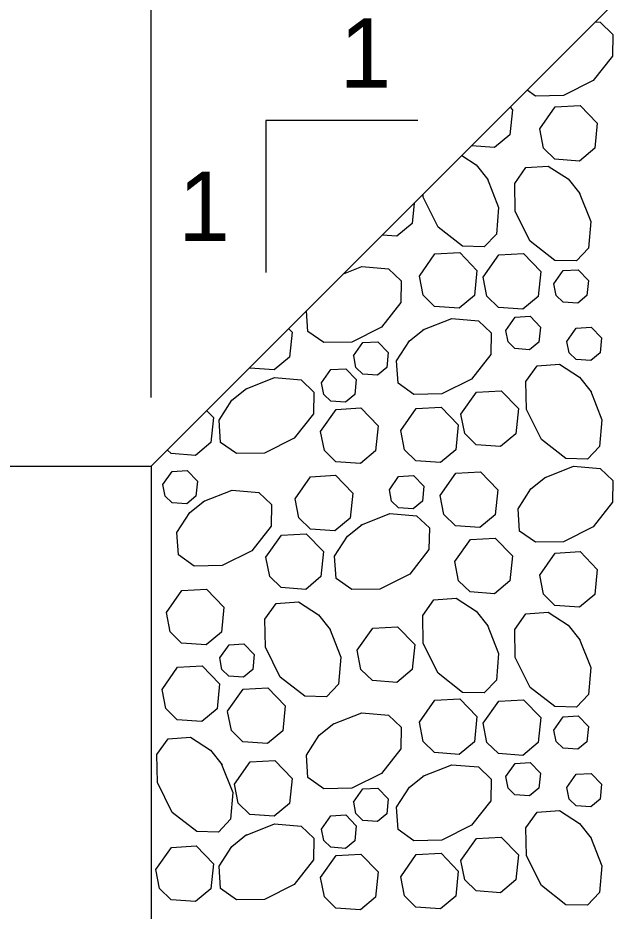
# Model space of a CAD drawing. Extents: x 636530 to 644067, y 294168 to 299122.
# Drawn here: x 643617.38 to 643643.24, y 296155.55 to 296194.22 of the extents above; entities that cross this region are included whole.
import ezdxf

# ---------------------------------------------------------------- set-up
doc = ezdxf.new("R2010")
doc.units = 0
doc.layers.add('1', color=7, linetype='Continuous')

msp = doc.modelspace()

# ---------------------------------------------------------------- linework, layer by layer
at = {"layer": '1'}
for p, q in [((643623.146, 296177.783), (643623.146, 296227.478)), ((643623.149, 296174.808), (643643.467, 296195.126)), ((643628.106, 296189.779), (643628.106, 296183.193)), ((643634.691, 296189.779), (643628.106, 296189.779)), ((643409.786, 296174.805), (643623.149, 296174.805)), ((643623.149, 296174.808), (643623.149, 296144.328))]:
    msp.add_line(p, q, dxfattribs=at)
for points in [[(643642.382, 296194.04), (643642.588, 296194.023), (643643.137, 296193.501), (643643.12, 296192.563), (643642.287, 296191.498), (643640.999, 296190.854), (643639.785, 296190.833), (643639.428, 296191.086)], [(643639.972, 296189.411), (643640.644, 296190.367), (643641.718, 296190.428), (643642.464, 296189.655), (643642.356, 296188.571), (643641.693, 296188.019), (643640.633, 296188.096), (643640.135, 296188.579), (643639.973, 296189.41)], [(643638.687, 296190.345), (643638.788, 296190.24), (643638.68, 296189.156), (643638.017, 296188.605), (643637.018, 296188.677)], [(643636.597, 296188.256), (643637.221, 296187.856), (643637.728, 296187.221)], [(643641.681, 296186.662), (643642.18, 296185.404), (643642.08, 296184.249), (643641.558, 296183.7), (643640.621, 296183.717), (643639.555, 296184.551), (643638.912, 296185.839), (643638.89, 296187.052), (643639.376, 296187.736), (643640.342, 296187.8), (643641.207, 296187.246), (643641.714, 296186.611)], [(643637.696, 296187.272), (643638.194, 296186.014), (643638.094, 296184.859), (643637.572, 296184.31), (643636.635, 296184.327), (643635.57, 296185.161), (643634.926, 296186.449), (643634.924, 296186.582)], [(643634.543, 296186.202), (643634.455, 296185.318), (643633.792, 296184.766), (643633.153, 296184.812)], [(643634.761, 296183.04), (643635.433, 296183.997), (643636.507, 296184.058), (643637.253, 296183.284), (643637.145, 296182.2), (643636.482, 296181.649), (643635.422, 296181.725), (643634.924, 296182.209), (643634.762, 296183.04)], [(643637.527, 296182.999), (643638.199, 296183.956), (643639.272, 296184.017), (643640.019, 296183.243), (643639.911, 296182.159), (643639.247, 296181.608), (643638.188, 296181.685), (643637.689, 296182.168), (643637.527, 296182.999)], [(643631.479, 296183.138), (643632.269, 296183.451), (643633.424, 296183.351), (643633.973, 296182.829), (643633.956, 296181.892), (643633.122, 296180.827), (643631.834, 296180.183), (643630.621, 296180.161), (643629.937, 296180.647), (643629.878, 296181.537)], [(643640.586, 296182.704), (643640.989, 296183.278), (643641.633, 296183.315), (643642.081, 296182.85), (643642.016, 296182.2), (643641.618, 296181.869), (643640.982, 296181.915), (643640.683, 296182.205), (643640.586, 296182.704)], [(643634.913, 296180.706), (643636.171, 296181.205), (643637.326, 296181.105), (643637.875, 296180.583), (643637.858, 296179.645), (643637.024, 296178.58), (643635.736, 296177.936), (643634.523, 296177.915), (643633.839, 296178.4), (643633.775, 296179.367), (643634.329, 296180.232), (643634.964, 296180.738)], [(643638.505, 296180.686), (643638.908, 296181.26), (643639.552, 296181.297), (643640, 296180.833), (643639.935, 296180.182), (643639.537, 296179.851), (643638.901, 296179.898), (643638.602, 296180.188), (643638.505, 296180.686)], [(643629.104, 296180.762), (643629.249, 296180.612), (643629.141, 296179.528), (643628.478, 296178.976), (643627.418, 296179.053), (643627.406, 296179.065)], [(643641.153, 296180.214), (643641.556, 296180.787), (643642.2, 296180.824), (643642.648, 296180.36), (643642.583, 296179.71), (643642.186, 296179.379), (643641.55, 296179.425), (643641.25, 296179.715), (643641.153, 296180.213)], [(643631.916, 296179.583), (643632.32, 296180.157), (643632.964, 296180.194), (643633.411, 296179.73), (643633.347, 296179.079), (643632.949, 296178.748), (643632.313, 296178.794), (643632.014, 296179.084), (643631.917, 296179.583)], [(643642.169, 296178.08), (643642.668, 296176.823), (643642.568, 296175.667), (643642.046, 296175.118), (643641.108, 296175.136), (643640.043, 296175.969), (643639.399, 296177.257), (643639.378, 296178.471), (643639.863, 296179.154), (643640.83, 296179.219), (643641.695, 296178.665), (643642.201, 296178.03)], [(643630.529, 296178.417), (643630.933, 296178.991), (643631.577, 296179.027), (643632.024, 296178.563), (643631.96, 296177.913), (643631.562, 296177.582), (643630.926, 296177.628), (643630.627, 296177.918), (643630.53, 296178.417)], [(643627.227, 296178.144), (643628.485, 296178.643), (643629.64, 296178.543), (643630.189, 296178.021), (643630.172, 296177.083), (643629.338, 296176.018), (643628.051, 296175.374), (643626.837, 296175.353), (643626.154, 296175.838), (643626.089, 296176.805), (643626.643, 296177.67), (643627.278, 296178.176)], [(643636.56, 296177.056), (643637.232, 296178.012), (643638.306, 296178.074), (643639.052, 296177.3), (643638.944, 296176.216), (643638.281, 296175.664), (643637.221, 296175.741), (643636.723, 296176.225), (643636.561, 296177.056)], [(643630.484, 296176.315), (643631.157, 296177.271), (643632.23, 296177.333), (643632.976, 296176.559), (643632.868, 296175.475), (643632.205, 296174.923), (643631.145, 296175), (643630.647, 296175.484), (643630.485, 296176.315)], [(643633.953, 296176.355), (643634.625, 296177.311), (643635.699, 296177.372), (643636.445, 296176.599), (643636.337, 296175.514), (643635.674, 296174.963), (643634.614, 296175.04), (643634.115, 296175.523), (643633.954, 296176.354)], [(643625.554, 296177.213), (643625.842, 296176.914), (643625.734, 296175.83), (643625.071, 296175.278), (643624.011, 296175.355), (643623.851, 296175.51)], [(643623.657, 296174.013), (643624.06, 296174.587), (643624.704, 296174.624), (643625.152, 296174.16), (643625.087, 296173.509), (643624.689, 296173.178), (643624.053, 296173.224), (643623.754, 296173.515), (643623.657, 296174.013)], [(643635.664, 296173.545), (643636.336, 296174.501), (643637.41, 296174.562), (643638.156, 296173.789), (643638.048, 296172.705), (643637.385, 296172.153), (643636.325, 296172.23), (643635.826, 296172.713), (643635.665, 296173.545)], [(643640.175, 296174.309), (643641.433, 296174.808), (643642.588, 296174.708), (643643.137, 296174.186), (643643.12, 296173.249), (643642.287, 296172.183), (643640.999, 296171.539), (643639.785, 296171.518), (643639.102, 296172.004), (643639.037, 296172.97), (643639.591, 296173.835), (643640.226, 296174.342)], [(643629.382, 296173.399), (643630.054, 296174.356), (643631.127, 296174.417), (643631.874, 296173.643), (643631.766, 296172.559), (643631.103, 296172.008), (643630.043, 296172.085), (643629.544, 296172.568), (643629.382, 296173.399)], [(643633.461, 296173.793), (643633.864, 296174.366), (643634.508, 296174.403), (643634.956, 296173.939), (643634.891, 296173.289), (643634.494, 296172.958), (643633.857, 296173.004), (643633.558, 296173.294), (643633.461, 296173.792)], [(643625.399, 296173.277), (643626.656, 296173.775), (643627.812, 296173.676), (643628.361, 296173.154), (643628.343, 296172.216), (643627.51, 296171.151), (643626.222, 296170.507), (643625.008, 296170.486), (643624.325, 296170.971), (643624.26, 296171.938), (643624.815, 296172.803), (643625.45, 296173.309)], [(643632.231, 296172.26), (643633.489, 296172.759), (643634.644, 296172.659), (643635.193, 296172.137), (643635.176, 296171.199), (643634.342, 296170.134), (643633.054, 296169.49), (643631.841, 296169.469), (643631.157, 296169.954), (643631.093, 296170.921), (643631.647, 296171.786), (643632.282, 296172.292)], [(643628.117, 296170.869), (643628.789, 296171.826), (643629.862, 296171.887), (643630.609, 296171.113), (643630.501, 296170.029), (643629.838, 296169.478), (643628.778, 296169.555), (643628.279, 296170.038), (643628.117, 296170.869)], [(643636.297, 296170.682), (643636.969, 296171.638), (643638.042, 296171.699), (643638.788, 296170.926), (643638.68, 296169.842), (643638.017, 296169.29), (643636.958, 296169.367), (643636.459, 296169.85), (643636.297, 296170.682)], [(643639.972, 296170.096), (643640.644, 296171.052), (643641.718, 296171.114), (643642.464, 296170.34), (643642.356, 296169.256), (643641.693, 296168.704), (643640.633, 296168.781), (643640.135, 296169.265), (643639.973, 296170.096)], [(643623.806, 296168.47), (643624.478, 296169.426), (643625.551, 296169.487), (643626.298, 296168.714), (643626.19, 296167.63), (643625.527, 296167.078), (643624.467, 296167.155), (643623.968, 296167.639), (643623.806, 296168.47)], [(643630.863, 296167.795), (643631.362, 296166.537), (643631.262, 296165.382), (643630.74, 296164.832), (643629.802, 296164.85), (643628.737, 296165.683), (643628.093, 296166.971), (643628.072, 296168.185), (643628.557, 296168.868), (643629.524, 296168.933), (643630.389, 296168.379), (643630.895, 296167.744)], [(643637.696, 296167.957), (643638.194, 296166.7), (643638.094, 296165.544), (643637.572, 296164.995), (643636.635, 296165.013), (643635.57, 296165.846), (643634.926, 296167.134), (643634.904, 296168.348), (643635.39, 296169.031), (643636.357, 296169.096), (643637.221, 296168.542), (643637.728, 296167.907)], [(643641.681, 296167.347), (643642.18, 296166.09), (643642.08, 296164.934), (643641.558, 296164.385), (643640.621, 296164.403), (643639.555, 296165.236), (643638.912, 296166.524), (643638.89, 296167.738), (643639.376, 296168.421), (643640.342, 296168.486), (643641.207, 296167.932), (643641.714, 296167.297)], [(643632.071, 296166.843), (643632.743, 296167.8), (643633.816, 296167.861), (643634.563, 296167.087), (643634.455, 296166.003), (643633.792, 296165.452), (643632.732, 296165.528), (643632.233, 296166.012), (643632.071, 296166.843)], [(643626.116, 296166.51), (643626.519, 296167.084), (643627.163, 296167.121), (643627.611, 296166.657), (643627.546, 296166.006), (643627.148, 296165.675), (643626.512, 296165.722), (643626.213, 296166.012), (643626.116, 296166.51)], [(643623.618, 296165.149), (643624.29, 296166.105), (643625.363, 296166.167), (643626.109, 296165.393), (643626.001, 296164.309), (643625.338, 296163.757), (643624.278, 296163.834), (643623.78, 296164.318), (643623.618, 296165.149)], [(643626.458, 296164.2), (643627.131, 296165.156), (643628.204, 296165.217), (643628.95, 296164.444), (643628.842, 296163.359), (643628.179, 296162.808), (643627.119, 296162.885), (643626.621, 296163.368), (643626.459, 296164.199)], [(643634.761, 296163.726), (643635.433, 296164.682), (643636.507, 296164.743), (643637.253, 296163.97), (643637.145, 296162.886), (643636.482, 296162.334), (643635.422, 296162.411), (643634.924, 296162.894), (643634.762, 296163.725)], [(643637.527, 296163.685), (643638.199, 296164.641), (643639.272, 296164.703), (643640.019, 296163.929), (643639.911, 296162.845), (643639.247, 296162.293), (643638.188, 296162.37), (643637.689, 296162.854), (643637.527, 296163.685)], [(643631.011, 296163.638), (643632.269, 296164.137), (643633.424, 296164.037), (643633.973, 296163.515), (643633.956, 296162.577), (643633.122, 296161.512), (643631.834, 296160.868), (643630.621, 296160.847), (643629.937, 296161.332), (643629.873, 296162.299), (643630.427, 296163.164), (643631.062, 296163.67)], [(643640.586, 296163.39), (643640.989, 296163.963), (643641.633, 296164), (643642.081, 296163.536), (643642.016, 296162.886), (643641.618, 296162.555), (643640.982, 296162.601), (643640.683, 296162.891), (643640.586, 296163.389)], [(643626.186, 296161.938), (643626.685, 296160.681), (643626.585, 296159.525), (643626.063, 296158.976), (643625.125, 296158.994), (643624.06, 296159.827), (643623.416, 296161.115), (643623.395, 296162.329), (643623.88, 296163.012), (643624.847, 296163.077), (643625.712, 296162.522), (643626.218, 296161.887)], [(643626.757, 296161.053), (643627.43, 296162.01), (643628.503, 296162.071), (643629.249, 296161.297), (643629.141, 296160.213), (643628.478, 296159.662), (643627.418, 296159.738), (643626.92, 296160.222), (643626.758, 296161.053)], [(643634.913, 296161.392), (643636.171, 296161.89), (643637.326, 296161.79), (643637.875, 296161.268), (643637.858, 296160.331), (643637.024, 296159.265), (643635.736, 296158.622), (643634.523, 296158.6), (643633.839, 296159.086), (643633.775, 296160.053), (643634.329, 296160.917), (643634.964, 296161.424)], [(643638.505, 296161.372), (643638.908, 296161.946), (643639.552, 296161.983), (643640, 296161.518), (643639.935, 296160.868), (643639.537, 296160.537), (643638.901, 296160.583), (643638.602, 296160.873), (643638.505, 296161.372)], [(643641.153, 296160.899), (643641.556, 296161.473), (643642.2, 296161.51), (643642.648, 296161.045), (643642.583, 296160.395), (643642.186, 296160.064), (643641.55, 296160.11), (643641.25, 296160.4), (643641.153, 296160.899)], [(643631.916, 296160.269), (643632.32, 296160.843), (643632.964, 296160.879), (643633.411, 296160.415), (643633.347, 296159.765), (643632.949, 296159.434), (643632.313, 296159.48), (643632.014, 296159.77), (643631.917, 296160.269)], [(643642.169, 296158.766), (643642.668, 296157.508), (643642.568, 296156.353), (643642.046, 296155.804), (643641.108, 296155.821), (643640.043, 296156.655), (643639.399, 296157.943), (643639.378, 296159.156), (643639.863, 296159.84), (643640.83, 296159.904), (643641.695, 296159.35), (643642.201, 296158.715)], [(643630.529, 296159.102), (643630.933, 296159.676), (643631.577, 296159.713), (643632.024, 296159.249), (643631.96, 296158.598), (643631.562, 296158.267), (643630.926, 296158.313), (643630.627, 296158.603), (643630.53, 296159.102)], [(643627.227, 296158.83), (643628.485, 296159.328), (643629.64, 296159.228), (643630.189, 296158.706), (643630.172, 296157.769), (643629.338, 296156.704), (643628.051, 296156.06), (643626.837, 296156.038), (643626.154, 296156.524), (643626.089, 296157.491), (643626.643, 296158.355), (643627.278, 296158.862)], [(643636.56, 296157.741), (643637.232, 296158.698), (643638.306, 296158.759), (643639.052, 296157.985), (643638.944, 296156.901), (643638.281, 296156.35), (643637.221, 296156.427), (643636.723, 296156.91), (643636.561, 296157.741)], [(643623.35, 296157.355), (643624.023, 296158.312), (643625.096, 296158.373), (643625.842, 296157.599), (643625.734, 296156.515), (643625.071, 296155.964), (643624.011, 296156.04), (643623.513, 296156.524), (643623.351, 296157.355)], [(643630.484, 296157.001), (643631.157, 296157.957), (643632.23, 296158.018), (643632.976, 296157.245), (643632.868, 296156.16), (643632.205, 296155.609), (643631.145, 296155.686), (643630.647, 296156.169), (643630.485, 296157)], [(643633.953, 296157.04), (643634.625, 296157.996), (643635.699, 296158.058), (643636.445, 296157.284), (643636.337, 296156.2), (643635.674, 296155.648), (643634.614, 296155.725), (643634.115, 296156.209), (643633.954, 296157.04)]]:
    msp.add_lwpolyline(points, dxfattribs=at)

# ---------------------------------------------------------------- texts
for p in [(643631.312, 296191.194), (643624.322, 296184.564)]:
    msp.add_text('1', height=3, dxfattribs=at).set_placement(p)

doc.saveas('drawing.dxf')
